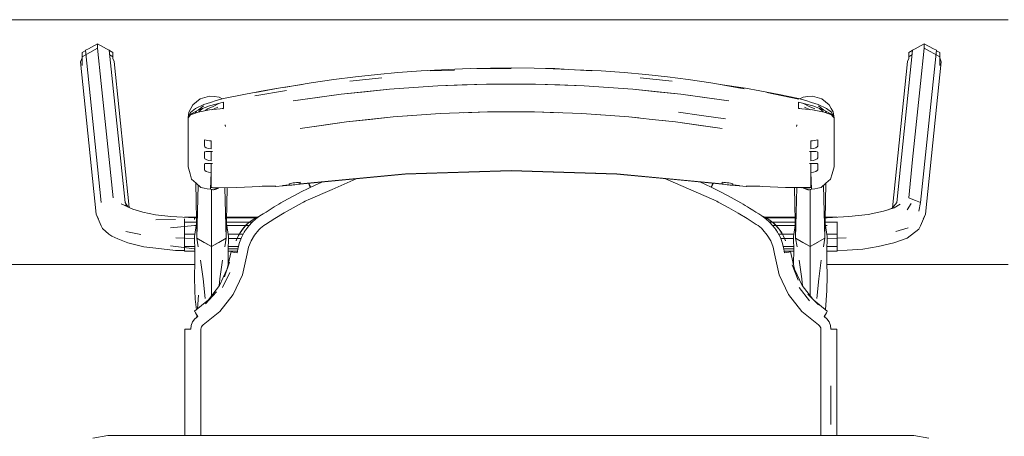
# Model space of a CAD drawing. Header units: millimetres. Extents: x -261 to 187, y -214 to 106.
# Tile 463 of 656: x -188.11 to -187.506, y -72.281 to -72.025. Entities that reach past the tile are written whole.
import ezdxf

# ---------------------------------------------------------------- set-up
doc = ezdxf.new("R2010")
doc.units = ezdxf.units.MM
doc.header["$LTSCALE"] = 0.005
doc.header["$MEASUREMENT"] = 0
doc.layers.add('IFC-Elemento de mobília-Contorno', color=9, linetype='Continuous', lineweight=5)
doc.layers.add('IFC-Viga-Contorno', color=9, linetype='Continuous', lineweight=5)

msp = doc.modelspace()

# ---------------------------------------------------------------- linework, layer by layer
at = {"layer": 'IFC-Elemento de mobília-Contorno', "lineweight": 5}
for p, q in [((-188.07144, -72.04799), (-188.06202, -72.04273)), ((-188.07144, -72.0454), (-188.06958, -72.04436)), ((-188.07144, -72.04799), (-188.07144, -72.0454)), ((-188.06958, -72.04436), (-188.06942, -72.04399)), ((-188.06942, -72.04399), (-188.06756, -72.04323)), ((-188.06942, -72.04399), (-188.05975, -72.13743)), ((-188.06756, -72.04323), (-188.06202, -72.04015)), ((-188.06202, -72.04273), (-188.06202, -72.04015)), ((-188.06202, -72.04015), (-188.05651, -72.04322)), ((-188.06202, -72.04273), (-188.06192, -72.04279)), ((-188.06192, -72.04279), (-188.05969, -72.06437)), ((-188.05651, -72.04322), (-188.05479, -72.0439)), ((-188.05479, -72.0439), (-188.04512, -72.13733)), ((-188.05479, -72.0439), (-188.05463, -72.04427)), ((-188.05463, -72.04427), (-188.0526, -72.0454)), ((-188.0526, -72.049), (-188.0526, -72.0454)), ((-188.0526, -72.04799), (-188.0526, -72.0454)), ((-187.57208, -72.13733), (-187.56241, -72.0439)), ((-187.5646, -72.0454), (-187.56256, -72.04426)), ((-187.5646, -72.04799), (-187.5646, -72.0454)), ((-187.56256, -72.04426), (-187.56241, -72.0439)), ((-187.56241, -72.0439), (-187.56069, -72.04322)), ((-187.56069, -72.04322), (-187.55518, -72.04015)), ((-187.55751, -72.06437), (-187.55527, -72.04279)), ((-187.55745, -72.13743), (-187.54777, -72.04399)), ((-187.55527, -72.04279), (-187.55518, -72.04273)), ((-187.55518, -72.04273), (-187.55518, -72.04015)), ((-187.55518, -72.04015), (-187.54964, -72.04323)), ((-187.55518, -72.04273), (-187.54575, -72.04799)), ((-187.54964, -72.04323), (-187.54777, -72.04399)), ((-187.54777, -72.04399), (-187.54762, -72.04436)), ((-187.54762, -72.04436), (-187.54575, -72.0454)), ((-187.54575, -72.04873), (-187.54575, -72.0454)), ((-187.54575, -72.04799), (-187.54575, -72.0454)), ((-188.07245, -72.05109), (-188.07144, -72.04873)), ((-188.07245, -72.05109), (-188.06278, -72.14453)), ((-188.07144, -72.05344), (-188.07144, -72.04799)), ((-188.05447, -72.04694), (-188.0526, -72.04799)), ((-188.0526, -72.049), (-188.0526, -72.04799)), ((-188.0526, -72.049), (-188.05176, -72.05096)), ((-188.05176, -72.05096), (-188.04249, -72.14049)), ((-187.57472, -72.14063), (-187.56544, -72.05096)), ((-187.56544, -72.05096), (-187.5646, -72.04901)), ((-187.5646, -72.04799), (-187.56272, -72.04694)), ((-187.5646, -72.04901), (-187.5646, -72.04799)), ((-187.55442, -72.14453), (-187.54474, -72.05109)), ((-187.54575, -72.05344), (-187.54575, -72.04799)), ((-187.54575, -72.04873), (-187.54474, -72.05109)), ((-187.87779, -72.05777), (-187.86366, -72.05674)), ((-187.86366, -72.05674), (-187.84295, -72.05555)), ((-187.85807, -72.05667), (-187.84325, -72.05622)), ((-187.84295, -72.05555), (-187.83345, -72.05529)), ((-187.83345, -72.05529), (-187.82105, -72.05492)), ((-187.82955, -72.05528), (-187.8085, -72.05528)), ((-187.82105, -72.05492), (-187.8085, -72.05486)), ((-187.8085, -72.05486), (-187.79439, -72.055)), ((-187.79439, -72.055), (-187.78161, -72.05529)), ((-187.78744, -72.05528), (-187.77303, -72.05578)), ((-187.78161, -72.05529), (-187.77303, -72.05578)), ((-187.77303, -72.05578), (-187.75893, -72.05667)), ((-187.76927, -72.05602), (-187.75334, -72.05674)), ((-187.75334, -72.05674), (-187.7392, -72.05777)), ((-187.93098, -72.06402), (-187.91707, -72.06198)), ((-187.91707, -72.06198), (-187.90374, -72.06028)), ((-187.90724, -72.06305), (-187.88761, -72.06095)), ((-187.90374, -72.06028), (-187.89035, -72.05885)), ((-187.89035, -72.05885), (-187.87779, -72.05777)), ((-187.7392, -72.05777), (-187.72587, -72.05893)), ((-187.72939, -72.06095), (-187.70975, -72.06305)), ((-187.72587, -72.05893), (-187.71251, -72.06037)), ((-187.71251, -72.06037), (-187.69992, -72.06198)), ((-187.69992, -72.06198), (-187.68602, -72.06402)), ((-188.05969, -72.06437), (-188.05727, -72.08773)), ((-187.97126, -72.07092), (-187.95936, -72.06862)), ((-187.96551, -72.07206), (-187.94621, -72.06861)), ((-187.96522, -72.06986), (-187.95094, -72.0673)), ((-187.95936, -72.06862), (-187.95094, -72.0673)), ((-187.95094, -72.0673), (-187.93663, -72.06507)), ((-187.94787, -72.06683), (-187.93098, -72.06402)), ((-187.91267, -72.071), (-187.88307, -72.06789)), ((-187.91267, -72.071), (-187.89787, -72.06944)), ((-187.89787, -72.06944), (-187.88307, -72.06789)), ((-187.88307, -72.06789), (-187.85331, -72.06581)), ((-187.88307, -72.06789), (-187.86819, -72.06685)), ((-187.86819, -72.06685), (-187.85331, -72.06581)), ((-187.85331, -72.06581), (-187.82345, -72.06476)), ((-187.85331, -72.06581), (-187.83837, -72.06528)), ((-187.83837, -72.06528), (-187.82345, -72.06476)), ((-187.82345, -72.06476), (-187.79355, -72.06476)), ((-187.79355, -72.06476), (-187.76369, -72.06581)), ((-187.79355, -72.06476), (-187.77862, -72.06528)), ((-187.77862, -72.06528), (-187.76369, -72.06581)), ((-187.76369, -72.06581), (-187.73393, -72.06789)), ((-187.76369, -72.06581), (-187.74881, -72.06685)), ((-187.74881, -72.06685), (-187.73393, -72.06789)), ((-187.73393, -72.06789), (-187.70432, -72.071)), ((-187.73393, -72.06789), (-187.71912, -72.06944)), ((-187.71912, -72.06944), (-187.70432, -72.071)), ((-187.68602, -72.06402), (-187.67543, -72.06578)), ((-187.68037, -72.06507), (-187.66555, -72.06777)), ((-187.68037, -72.06507), (-187.66485, -72.06729)), ((-187.66485, -72.06729), (-187.65606, -72.06895)), ((-187.65606, -72.06895), (-187.64418, -72.07117)), ((-187.55993, -72.08773), (-187.55751, -72.06437)), ((-188.00351, -72.07756), (-188.00125, -72.07567)), ((-188.00125, -72.07567), (-187.999, -72.07378)), ((-187.999, -72.07378), (-187.99616, -72.07294)), ((-187.99616, -72.07294), (-187.99333, -72.07211)), ((-187.99333, -72.07211), (-187.99039, -72.07247)), ((-187.99278, -72.07598), (-187.98923, -72.07483)), ((-187.99039, -72.07247), (-187.98745, -72.07281)), ((-187.98923, -72.07483), (-187.9847, -72.07366)), ((-187.98745, -72.07281), (-187.9856, -72.07389)), ((-187.9847, -72.07366), (-187.97126, -72.07092)), ((-187.94206, -72.07512), (-187.91267, -72.071)), ((-187.94206, -72.07512), (-187.92709, -72.07302)), ((-187.92709, -72.07302), (-187.91267, -72.071)), ((-187.70432, -72.071), (-187.67494, -72.07512)), ((-187.70432, -72.071), (-187.6899, -72.07302)), ((-187.6899, -72.07302), (-187.67494, -72.07512)), ((-187.65178, -72.06985), (-187.63218, -72.07408)), ((-187.64418, -72.07117), (-187.6323, -72.07366)), ((-187.6323, -72.07366), (-187.62777, -72.07483)), ((-187.6314, -72.07389), (-187.62953, -72.07281)), ((-187.62953, -72.07281), (-187.62659, -72.07246)), ((-187.62777, -72.07483), (-187.62422, -72.07598)), ((-187.62659, -72.07246), (-187.62365, -72.07211)), ((-187.62365, -72.07211), (-187.62081, -72.07295)), ((-187.62081, -72.07295), (-187.61798, -72.07379)), ((-187.61798, -72.07379), (-187.61572, -72.07569)), ((-187.61572, -72.07569), (-187.61346, -72.07759)), ((-188.00592, -72.08198), (-188.00472, -72.07977)), ((-188.00499, -72.08209), (-188.00194, -72.07978)), ((-188.00492, -72.08328), (-188.0003, -72.0807)), ((-188.00472, -72.07977), (-188.00351, -72.07756)), ((-188.00216, -72.08258), (-188.00139, -72.08141)), ((-188.00194, -72.07978), (-187.99683, -72.07734)), ((-188.00037, -72.08191), (-187.99335, -72.0806)), ((-188.0003, -72.0807), (-187.99704, -72.07811)), ((-188.0003, -72.0807), (-187.99342, -72.07819)), ((-187.99994, -72.08183), (-187.99955, -72.08133)), ((-187.99955, -72.08133), (-187.9976, -72.07971)), ((-187.99683, -72.07734), (-187.99278, -72.07598)), ((-187.99572, -72.08104), (-187.99463, -72.08002)), ((-187.99463, -72.08002), (-187.99115, -72.07844)), ((-187.99342, -72.07819), (-187.98466, -72.07593)), ((-187.99335, -72.0806), (-187.98466, -72.07981)), ((-187.99188, -72.08047), (-187.98832, -72.079)), ((-187.99115, -72.07844), (-187.9877, -72.07674)), ((-187.98643, -72.07997), (-187.98466, -72.07947)), ((-187.9854, -72.07968), (-187.98499, -72.07984)), ((-187.98466, -72.0769), (-187.98466, -72.07593)), ((-187.98466, -72.07788), (-187.98466, -72.0769)), ((-187.98466, -72.07884), (-187.98466, -72.07788)), ((-187.98466, -72.07981), (-187.98466, -72.07884)), ((-187.63233, -72.0769), (-187.63233, -72.07593)), ((-187.63233, -72.07593), (-187.62358, -72.07819)), ((-187.63233, -72.07788), (-187.63233, -72.0769)), ((-187.63233, -72.07884), (-187.63233, -72.07788)), ((-187.63233, -72.07981), (-187.63233, -72.07884)), ((-187.63233, -72.07947), (-187.63056, -72.07997)), ((-187.63233, -72.07981), (-187.62365, -72.0806)), ((-187.63216, -72.07983), (-187.63171, -72.07964)), ((-187.62929, -72.07675), (-187.62585, -72.07846)), ((-187.6287, -72.079), (-187.62514, -72.08047)), ((-187.62585, -72.07846), (-187.62237, -72.08002)), ((-187.62422, -72.07598), (-187.62016, -72.07734)), ((-187.62365, -72.0806), (-187.61663, -72.08191)), ((-187.62358, -72.07819), (-187.6167, -72.0807)), ((-187.62016, -72.07734), (-187.61506, -72.07978)), ((-187.61996, -72.07811), (-187.6167, -72.0807)), ((-187.61972, -72.07959), (-187.61755, -72.08133)), ((-187.61755, -72.08133), (-187.61718, -72.08181)), ((-187.6167, -72.0807), (-187.61208, -72.08328)), ((-187.61573, -72.08142), (-187.61505, -72.08249)), ((-187.61506, -72.07978), (-187.61211, -72.08198)), ((-187.61346, -72.07759), (-187.61228, -72.07973)), ((-187.61228, -72.07973), (-187.6111, -72.08186)), ((-188.05727, -72.08773), (-188.05485, -72.11109)), ((-188.0065, -72.08552), (-188.00592, -72.08198)), ((-188.0065, -72.08552), (-188.00499, -72.08209)), ((-188.0065, -72.08552), (-188.00492, -72.08328)), ((-188.0065, -72.08552), (-188.00564, -72.08448)), ((-188.0065, -72.09304), (-188.0065, -72.08552)), ((-188.00564, -72.08448), (-188.00492, -72.0836)), ((-188.00492, -72.0836), (-188.00037, -72.08191)), ((-188.00432, -72.08295), (-188.00282, -72.08282)), ((-187.90939, -72.08798), (-187.88072, -72.08492)), ((-187.90939, -72.08798), (-187.89505, -72.08645)), ((-187.89505, -72.08645), (-187.88072, -72.08492)), ((-187.88072, -72.08492), (-187.8519, -72.08287)), ((-187.88072, -72.08492), (-187.86631, -72.08389)), ((-187.86631, -72.08389), (-187.8519, -72.08287)), ((-187.8519, -72.08287), (-187.82297, -72.08183)), ((-187.83743, -72.08235), (-187.82297, -72.08183)), ((-187.82297, -72.08183), (-187.79402, -72.08183)), ((-187.79402, -72.08183), (-187.7651, -72.08287)), ((-187.79402, -72.08183), (-187.77956, -72.08235)), ((-187.7651, -72.08287), (-187.73628, -72.08492)), ((-187.7651, -72.08287), (-187.75069, -72.0839)), ((-187.75069, -72.0839), (-187.73628, -72.08492)), ((-187.73628, -72.08492), (-187.73025, -72.08556)), ((-187.73628, -72.08492), (-187.72194, -72.08645)), ((-187.72194, -72.08645), (-187.70761, -72.08798)), ((-187.7156, -72.08713), (-187.70761, -72.08798)), ((-187.7059, -72.08196), (-187.6917, -72.08398)), ((-187.7059, -72.08196), (-187.69183, -72.08396)), ((-187.69183, -72.08396), (-187.67696, -72.08607)), ((-187.6917, -72.08398), (-187.67696, -72.08607)), ((-187.61663, -72.08191), (-187.61208, -72.0836)), ((-187.61408, -72.08286), (-187.61273, -72.08291)), ((-187.61211, -72.08198), (-187.6105, -72.0855)), ((-187.61208, -72.08328), (-187.6105, -72.0855)), ((-187.61208, -72.0836), (-187.61136, -72.08448)), ((-187.61136, -72.08448), (-187.6105, -72.0855)), ((-187.6111, -72.08186), (-187.6105, -72.0855)), ((-187.6105, -72.09302), (-187.6105, -72.0855)), ((-187.56235, -72.11109), (-187.55993, -72.08773)), ((-188.0065, -72.10055), (-188.0065, -72.09304)), ((-187.98373, -72.08977), (-187.98364, -72.09028)), ((-187.98373, -72.08977), (-187.98352, -72.09086)), ((-187.98364, -72.09028), (-187.98352, -72.09086)), ((-187.93783, -72.09204), (-187.90939, -72.08798)), ((-187.93783, -72.09204), (-187.92321, -72.08996)), ((-187.92321, -72.08996), (-187.90939, -72.08798)), ((-187.70761, -72.08798), (-187.67917, -72.09204)), ((-187.70761, -72.08798), (-187.69379, -72.08996)), ((-187.69379, -72.08996), (-187.67917, -72.09204)), ((-187.63347, -72.09086), (-187.63326, -72.08977)), ((-187.63347, -72.09086), (-187.63336, -72.09028)), ((-187.63336, -72.09028), (-187.63326, -72.08977)), ((-187.6105, -72.10053), (-187.6105, -72.09302)), ((-187.9965, -72.09893), (-187.99546, -72.09922)), ((-187.9965, -72.0999), (-187.9965, -72.09893)), ((-187.9965, -72.10086), (-187.9965, -72.0999)), ((-187.99546, -72.09922), (-187.9944, -72.09942)), ((-187.9944, -72.09942), (-187.99333, -72.09956)), ((-187.99333, -72.09956), (-187.99226, -72.0996)), ((-187.99226, -72.10082), (-187.99226, -72.0996)), ((-187.62474, -72.0996), (-187.62366, -72.09956)), ((-187.62474, -72.10082), (-187.62474, -72.0996)), ((-187.62366, -72.09956), (-187.62259, -72.09942)), ((-187.62259, -72.09942), (-187.62154, -72.09922)), ((-187.62154, -72.09922), (-187.6205, -72.09893)), ((-187.6205, -72.0999), (-187.6205, -72.09893)), ((-187.6205, -72.10086), (-187.6205, -72.0999)), ((-188.0065, -72.10806), (-188.0065, -72.10055)), ((-187.9965, -72.10183), (-187.9965, -72.10086)), ((-187.9965, -72.10279), (-187.9965, -72.10183)), ((-187.9965, -72.10279), (-187.99619, -72.10325)), ((-187.99619, -72.10325), (-187.99529, -72.10379)), ((-187.99529, -72.10379), (-187.99395, -72.10425)), ((-187.99395, -72.10425), (-187.99226, -72.10449)), ((-187.99226, -72.10205), (-187.99226, -72.10082)), ((-187.99226, -72.10327), (-187.99226, -72.10204)), ((-187.99226, -72.10449), (-187.99226, -72.10327)), ((-187.62474, -72.10205), (-187.62474, -72.10082)), ((-187.62474, -72.10327), (-187.62474, -72.10204)), ((-187.62474, -72.10449), (-187.62474, -72.10327)), ((-187.62474, -72.10449), (-187.62305, -72.10425)), ((-187.62305, -72.10425), (-187.62171, -72.10379)), ((-187.62171, -72.10379), (-187.62081, -72.10325)), ((-187.62081, -72.10325), (-187.6205, -72.10279)), ((-187.6205, -72.10183), (-187.6205, -72.10086)), ((-187.6205, -72.10279), (-187.6205, -72.10183)), ((-187.6105, -72.10805), (-187.6105, -72.10053)), ((-188.05485, -72.11109), (-188.05243, -72.13445)), ((-188.0065, -72.11558), (-188.0065, -72.10806)), ((-187.9965, -72.10653), (-187.99619, -72.10626)), ((-187.9965, -72.10742), (-187.9965, -72.10653)), ((-187.9965, -72.1083), (-187.9965, -72.10742)), ((-187.9965, -72.10918), (-187.9965, -72.1083)), ((-187.9965, -72.11007), (-187.9965, -72.10918)), ((-187.9965, -72.11007), (-187.99619, -72.11052)), ((-187.99619, -72.10626), (-187.99529, -72.10618)), ((-187.99619, -72.11052), (-187.99529, -72.11107)), ((-187.99529, -72.10618), (-187.99395, -72.10618)), ((-187.99529, -72.11107), (-187.99395, -72.11153)), ((-187.99395, -72.10618), (-187.99226, -72.10618)), ((-187.99395, -72.11153), (-187.99226, -72.11177)), ((-187.99226, -72.10618), (-187.9915, -72.10617)), ((-187.99226, -72.10757), (-187.99226, -72.10618)), ((-187.99226, -72.10897), (-187.99226, -72.10757)), ((-187.99226, -72.11037), (-187.99226, -72.10897)), ((-187.99226, -72.11177), (-187.99226, -72.11037)), ((-187.9921, -72.10618), (-187.9915, -72.10617)), ((-187.99188, -72.10617), (-187.9915, -72.10617)), ((-187.99169, -72.10617), (-187.9915, -72.10617)), ((-187.6255, -72.10617), (-187.6251, -72.10617)), ((-187.6255, -72.10617), (-187.62531, -72.10617)), ((-187.6255, -72.10617), (-187.62493, -72.10618)), ((-187.6255, -72.10617), (-187.6251, -72.10618)), ((-187.62474, -72.10757), (-187.62474, -72.10618)), ((-187.62474, -72.10618), (-187.62305, -72.10618)), ((-187.62474, -72.10897), (-187.62474, -72.10757)), ((-187.62474, -72.11037), (-187.62474, -72.10897)), ((-187.62474, -72.11177), (-187.62474, -72.11037)), ((-187.62474, -72.11177), (-187.62305, -72.11153)), ((-187.62305, -72.10618), (-187.62171, -72.10618)), ((-187.62305, -72.11153), (-187.62171, -72.11107)), ((-187.62171, -72.10618), (-187.62081, -72.10626)), ((-187.62171, -72.11107), (-187.62081, -72.11052)), ((-187.62081, -72.10626), (-187.6205, -72.10653)), ((-187.62081, -72.11052), (-187.6205, -72.11007)), ((-187.6205, -72.10742), (-187.6205, -72.10653)), ((-187.6205, -72.1083), (-187.6205, -72.10742)), ((-187.6205, -72.10918), (-187.6205, -72.1083)), ((-187.6205, -72.11007), (-187.6205, -72.10918)), ((-187.6105, -72.11556), (-187.6105, -72.10805)), ((-187.56476, -72.13445), (-187.56235, -72.11109)), ((-188.0065, -72.11558), (-188.00526, -72.11986)), ((-187.9965, -72.11381), (-187.99619, -72.11354)), ((-187.9965, -72.11469), (-187.9965, -72.11381)), ((-187.9965, -72.11558), (-187.9965, -72.11469)), ((-187.9965, -72.11646), (-187.9965, -72.11558)), ((-187.9965, -72.11734), (-187.9965, -72.11646)), ((-187.9965, -72.11734), (-187.99619, -72.1178)), ((-187.99619, -72.11354), (-187.99529, -72.11346)), ((-187.99619, -72.1178), (-187.99529, -72.11834)), ((-187.99529, -72.11346), (-187.99395, -72.11346)), ((-187.99395, -72.11346), (-187.99226, -72.11346)), ((-187.99226, -72.11485), (-187.99226, -72.11346)), ((-187.99226, -72.11625), (-187.99226, -72.11485)), ((-187.99226, -72.11765), (-187.99226, -72.11625)), ((-187.99226, -72.11904), (-187.99226, -72.11765)), ((-187.99207, -72.11345), (-187.9915, -72.11345)), ((-187.99188, -72.11345), (-187.9915, -72.11345)), ((-187.99169, -72.11345), (-187.9915, -72.11345)), ((-187.87329, -72.11981), (-187.8085, -72.1178)), ((-187.8409, -72.11902), (-187.8085, -72.11802)), ((-187.8085, -72.1178), (-187.7437, -72.11981)), ((-187.8085, -72.11802), (-187.77609, -72.11902)), ((-187.6255, -72.11345), (-187.62531, -72.11345)), ((-187.6255, -72.11345), (-187.6251, -72.11345)), ((-187.6255, -72.11345), (-187.62493, -72.11345)), ((-187.62474, -72.11485), (-187.62474, -72.11346)), ((-187.62474, -72.11346), (-187.62305, -72.11346)), ((-187.62474, -72.11625), (-187.62474, -72.11485)), ((-187.62474, -72.11765), (-187.62474, -72.11625)), ((-187.62474, -72.11904), (-187.62474, -72.11765)), ((-187.62305, -72.11346), (-187.62171, -72.11346)), ((-187.62171, -72.11346), (-187.62081, -72.11354)), ((-187.62171, -72.11834), (-187.62081, -72.1178)), ((-187.62081, -72.11354), (-187.6205, -72.11381)), ((-187.62081, -72.1178), (-187.6205, -72.11734)), ((-187.6205, -72.11469), (-187.6205, -72.11381)), ((-187.6205, -72.11558), (-187.6205, -72.11469)), ((-187.6205, -72.11646), (-187.6205, -72.11558)), ((-187.6205, -72.11734), (-187.6205, -72.11646)), ((-187.61174, -72.11986), (-187.6105, -72.11556)), ((-188.00526, -72.11986), (-188.00435, -72.12297)), ((-188.00435, -72.12297), (-188.00145, -72.12557)), ((-187.99529, -72.11834), (-187.99395, -72.11881)), ((-187.99395, -72.11881), (-187.99226, -72.11904)), ((-187.99276, -72.12925), (-187.99226, -72.11904)), ((-187.99226, -72.1282), (-187.99226, -72.11904)), ((-187.93785, -72.12606), (-187.90558, -72.12305)), ((-187.93783, -72.12584), (-187.87329, -72.11981)), ((-187.91822, -72.1293), (-187.90351, -72.12289)), ((-187.90558, -72.12305), (-187.87331, -72.12003)), ((-187.90351, -72.12289), (-187.90335, -72.12284)), ((-187.87331, -72.12003), (-187.8409, -72.11902)), ((-187.77609, -72.11902), (-187.74369, -72.12003)), ((-187.7437, -72.11981), (-187.67917, -72.12584)), ((-187.74369, -72.12003), (-187.70424, -72.12372)), ((-187.71391, -72.12281), (-187.68426, -72.13571)), ((-187.70424, -72.12372), (-187.67914, -72.12606)), ((-187.62474, -72.11904), (-187.62305, -72.11881)), ((-187.62474, -72.1282), (-187.62474, -72.11904)), ((-187.62474, -72.11904), (-187.62423, -72.12925)), ((-187.62305, -72.11881), (-187.62171, -72.11834)), ((-187.61554, -72.12557), (-187.61264, -72.12297)), ((-187.61264, -72.12297), (-187.61174, -72.11986)), ((-188.00171, -72.12534), (-188.00106, -72.15931)), ((-188.00145, -72.12557), (-187.99855, -72.12817)), ((-188.00106, -72.15931), (-188.00024, -72.12666)), ((-187.99855, -72.12817), (-187.99662, -72.12852)), ((-187.99662, -72.12852), (-187.99469, -72.12889)), ((-187.99469, -72.12889), (-187.99276, -72.12925)), ((-187.99276, -72.12925), (-187.99228, -72.12934)), ((-187.99228, -72.12934), (-187.9918, -72.12943)), ((-187.99226, -72.1282), (-187.9904, -72.12842)), ((-187.99226, -72.1282), (-187.99179, -72.12826)), ((-187.9921, -72.13079), (-187.9921, -72.12937)), ((-187.9918, -72.12943), (-187.99131, -72.12952)), ((-187.99179, -72.12826), (-187.99133, -72.12831)), ((-187.99133, -72.12831), (-187.99087, -72.12837)), ((-187.99131, -72.12952), (-187.99083, -72.1296)), ((-187.99087, -72.12837), (-187.9904, -72.12842)), ((-187.99083, -72.1296), (-187.99044, -72.12946)), ((-187.99044, -72.12946), (-187.99006, -72.12932)), ((-187.9904, -72.12842), (-187.98856, -72.1284)), ((-187.9904, -72.12842), (-187.98994, -72.12842)), ((-187.99006, -72.12932), (-187.98986, -72.12924)), ((-187.98994, -72.12842), (-187.98971, -72.12841)), ((-187.98986, -72.12924), (-187.98967, -72.12917)), ((-187.98971, -72.12841), (-187.98948, -72.12841)), ((-187.98967, -72.12917), (-187.98948, -72.1291)), ((-187.98948, -72.12841), (-187.98925, -72.12841)), ((-187.98948, -72.1291), (-187.98928, -72.12903)), ((-187.98928, -72.12903), (-187.98909, -72.12895)), ((-187.98925, -72.12841), (-187.98902, -72.1284)), ((-187.98909, -72.12895), (-187.98889, -72.12888)), ((-187.98902, -72.1284), (-187.98879, -72.1284)), ((-187.98889, -72.12888), (-187.9887, -72.12881)), ((-187.98879, -72.1284), (-187.98856, -72.1284)), ((-187.9887, -72.12881), (-187.98851, -72.12874)), ((-187.98856, -72.1284), (-187.97665, -72.12807)), ((-187.98851, -72.12874), (-187.98832, -72.12867)), ((-187.98832, -72.12867), (-187.98812, -72.12859)), ((-187.98812, -72.12859), (-187.98793, -72.12852)), ((-187.98793, -72.12852), (-187.98774, -72.12845)), ((-187.98774, -72.12845), (-187.98764, -72.12837)), ((-187.98392, -72.12827), (-187.98314, -72.15931)), ((-187.98314, -72.15931), (-187.98254, -72.12823)), ((-187.97665, -72.12807), (-187.96257, -72.12749)), ((-187.96257, -72.12749), (-187.96107, -72.12734)), ((-187.96107, -72.12734), (-187.95904, -72.12741)), ((-187.95904, -72.12741), (-187.95697, -72.12745)), ((-187.95697, -72.12745), (-187.95486, -72.12745)), ((-187.95486, -72.12745), (-187.95272, -72.12742)), ((-187.9528, -72.12742), (-187.95279, -72.12747)), ((-187.95279, -72.12747), (-187.94358, -72.12671)), ((-187.95279, -72.12747), (-187.95272, -72.12742)), ((-187.94858, -72.12704), (-187.9445, -72.12652)), ((-187.94858, -72.12704), (-187.94445, -72.12662)), ((-187.9445, -72.12621), (-187.94431, -72.12599)), ((-187.9445, -72.12628), (-187.9445, -72.12621)), ((-187.9445, -72.12636), (-187.9445, -72.12628)), ((-187.9445, -72.12644), (-187.9445, -72.12636)), ((-187.9445, -72.12652), (-187.9445, -72.12644)), ((-187.94445, -72.12662), (-187.94413, -72.12671)), ((-187.94431, -72.12599), (-187.94376, -72.12576)), ((-187.94413, -72.12671), (-187.94358, -72.12671)), ((-187.94376, -72.12576), (-187.94295, -72.12555)), ((-187.94358, -72.12671), (-187.94284, -72.12665)), ((-187.94295, -72.12555), (-187.942, -72.1254)), ((-187.94284, -72.12665), (-187.942, -72.12656)), ((-187.942, -72.1254), (-187.94096, -72.12529)), ((-187.942, -72.12656), (-187.94096, -72.12644)), ((-187.94096, -72.12529), (-187.93991, -72.12516)), ((-187.94096, -72.12644), (-187.93993, -72.12632)), ((-187.93993, -72.12632), (-187.93889, -72.12619)), ((-187.93991, -72.12516), (-187.93887, -72.12503)), ((-187.93889, -72.12619), (-187.93785, -72.12606)), ((-187.93887, -72.12503), (-187.93783, -72.12491)), ((-187.93808, -72.12494), (-187.93785, -72.12606)), ((-187.93808, -72.12494), (-187.93785, -72.12606)), ((-187.93783, -72.12514), (-187.93783, -72.12491)), ((-187.93783, -72.12538), (-187.93783, -72.12514)), ((-187.93783, -72.12561), (-187.93783, -72.12538)), ((-187.93783, -72.12584), (-187.93783, -72.12561)), ((-187.93716, -72.13083), (-187.93295, -72.12871)), ((-187.93295, -72.12871), (-187.93254, -72.1285)), ((-187.93294, -72.13571), (-187.91822, -72.1293)), ((-187.93267, -72.12558), (-187.93254, -72.12586)), ((-187.93254, -72.12586), (-187.93194, -72.12708)), ((-187.93254, -72.1285), (-187.93212, -72.1283)), ((-187.93247, -72.12556), (-187.93195, -72.12659)), ((-187.93212, -72.1283), (-187.93171, -72.1281)), ((-187.93195, -72.12659), (-187.93129, -72.12789)), ((-187.93194, -72.12708), (-187.93174, -72.12699)), ((-187.93194, -72.12708), (-187.93174, -72.12699)), ((-187.93194, -72.12708), (-187.93149, -72.12798)), ((-187.93171, -72.1281), (-187.93129, -72.12789)), ((-187.93129, -72.12789), (-187.92454, -72.12482)), ((-187.93129, -72.12789), (-187.92456, -72.12482)), ((-187.69269, -72.12479), (-187.6859, -72.12789)), ((-187.69269, -72.12479), (-187.6859, -72.12789)), ((-187.6859, -72.12789), (-187.68525, -72.12659)), ((-187.6859, -72.12789), (-187.68548, -72.1281)), ((-187.68571, -72.12798), (-187.68526, -72.12708)), ((-187.68548, -72.1281), (-187.68507, -72.1283)), ((-187.68545, -72.127), (-187.68526, -72.12708)), ((-187.68545, -72.127), (-187.68526, -72.12708)), ((-187.68526, -72.12708), (-187.68465, -72.12586)), ((-187.68525, -72.12659), (-187.68471, -72.12554)), ((-187.68507, -72.1283), (-187.68466, -72.1285)), ((-187.68466, -72.1285), (-187.68424, -72.12871)), ((-187.68465, -72.12586), (-187.68452, -72.12556)), ((-187.68424, -72.12871), (-187.68004, -72.13083)), ((-187.67917, -72.12514), (-187.67917, -72.12491)), ((-187.67917, -72.12491), (-187.67813, -72.12503)), ((-187.67917, -72.12538), (-187.67917, -72.12514)), ((-187.67917, -72.12561), (-187.67917, -72.12538)), ((-187.67917, -72.12584), (-187.67917, -72.12561)), ((-187.67914, -72.12606), (-187.67811, -72.12619)), ((-187.67813, -72.12503), (-187.67708, -72.12516)), ((-187.67811, -72.12619), (-187.67707, -72.12632)), ((-187.67708, -72.12516), (-187.67604, -72.12529)), ((-187.67707, -72.12632), (-187.67603, -72.12644)), ((-187.67604, -72.12529), (-187.675, -72.1254)), ((-187.67603, -72.12644), (-187.675, -72.12656)), ((-187.675, -72.1254), (-187.67404, -72.12555)), ((-187.675, -72.12656), (-187.67416, -72.12665)), ((-187.67416, -72.12665), (-187.67342, -72.12671)), ((-187.67404, -72.12555), (-187.67323, -72.12576)), ((-187.67342, -72.12671), (-187.66421, -72.12747)), ((-187.67342, -72.12671), (-187.67286, -72.12671)), ((-187.67323, -72.12576), (-187.67269, -72.12599)), ((-187.67286, -72.12671), (-187.67255, -72.12662)), ((-187.67269, -72.12599), (-187.6725, -72.12621)), ((-187.67255, -72.12662), (-187.66841, -72.12704)), ((-187.6725, -72.12628), (-187.6725, -72.12621)), ((-187.6725, -72.12636), (-187.6725, -72.12628)), ((-187.6725, -72.12644), (-187.6725, -72.12636)), ((-187.6725, -72.12652), (-187.6725, -72.12644)), ((-187.6725, -72.12652), (-187.66841, -72.12704)), ((-187.66428, -72.12742), (-187.66421, -72.12747)), ((-187.66428, -72.12742), (-187.66213, -72.12745)), ((-187.66421, -72.12747), (-187.6642, -72.12742)), ((-187.66213, -72.12745), (-187.66002, -72.12745)), ((-187.66002, -72.12745), (-187.65795, -72.12741)), ((-187.65795, -72.12741), (-187.65593, -72.12734)), ((-187.65593, -72.12734), (-187.65442, -72.12749)), ((-187.65442, -72.12749), (-187.64034, -72.12807)), ((-187.64034, -72.12807), (-187.63039, -72.12829)), ((-187.64034, -72.12807), (-187.63474, -72.12812)), ((-187.64034, -72.12807), (-187.62474, -72.1282)), ((-187.63474, -72.12812), (-187.63466, -72.12812)), ((-187.63474, -72.12812), (-187.62474, -72.1282)), ((-187.63474, -72.12812), (-187.62687, -72.12843)), ((-187.63466, -72.1282), (-187.63406, -72.15931)), ((-187.63406, -72.15931), (-187.63327, -72.12823)), ((-187.6296, -72.12832), (-187.62953, -72.12835)), ((-187.62953, -72.12835), (-187.62926, -72.12845)), ((-187.62937, -72.12833), (-187.62926, -72.12845)), ((-187.62929, -72.12833), (-187.62926, -72.12845)), ((-187.62926, -72.12845), (-187.62907, -72.12852)), ((-187.62925, -72.12834), (-187.62907, -72.12852)), ((-187.62915, -72.12834), (-187.62907, -72.12852)), ((-187.62913, -72.12834), (-187.62887, -72.12859)), ((-187.62907, -72.12852), (-187.62887, -72.12859)), ((-187.62887, -72.12859), (-187.62887, -72.12835)), ((-187.62887, -72.12859), (-187.62868, -72.12867)), ((-187.62868, -72.12867), (-187.62849, -72.12874)), ((-187.62858, -72.12836), (-187.62829, -72.12881)), ((-187.62849, -72.12874), (-187.62829, -72.12881)), ((-187.6283, -72.12837), (-187.62829, -72.12881)), ((-187.62829, -72.12881), (-187.6281, -72.12888)), ((-187.6281, -72.12888), (-187.62791, -72.12895)), ((-187.62791, -72.12895), (-187.62771, -72.12903)), ((-187.62771, -72.12903), (-187.62752, -72.1291)), ((-187.62752, -72.1291), (-187.62733, -72.12917)), ((-187.62733, -72.12917), (-187.62713, -72.12924)), ((-187.62729, -72.12842), (-187.62716, -72.12842)), ((-187.62716, -72.12842), (-187.62687, -72.12843)), ((-187.62713, -72.12924), (-187.62694, -72.12932)), ((-187.62694, -72.12932), (-187.62675, -72.12939)), ((-187.62687, -72.12843), (-187.62581, -72.12836)), ((-187.62687, -72.12843), (-187.6266, -72.12842)), ((-187.62675, -72.12939), (-187.62655, -72.12946)), ((-187.6266, -72.12842), (-187.62634, -72.1284)), ((-187.62655, -72.12946), (-187.62636, -72.12954)), ((-187.62636, -72.12954), (-187.62617, -72.1296)), ((-187.62634, -72.1284), (-187.62607, -72.12838)), ((-187.62617, -72.1296), (-187.62592, -72.12956)), ((-187.62607, -72.12838), (-187.62581, -72.12836)), ((-187.62592, -72.12956), (-187.62568, -72.12952)), ((-187.62581, -72.12836), (-187.62474, -72.1282)), ((-187.62581, -72.12836), (-187.62554, -72.12832)), ((-187.62568, -72.12952), (-187.6252, -72.12943)), ((-187.62554, -72.12832), (-187.62527, -72.12828)), ((-187.62527, -72.12828), (-187.62474, -72.1282)), ((-187.6252, -72.12943), (-187.62472, -72.12934)), ((-187.6251, -72.13079), (-187.6251, -72.12941)), ((-187.62472, -72.12934), (-187.62423, -72.12925)), ((-187.62423, -72.12925), (-187.62231, -72.12889)), ((-187.62231, -72.12889), (-187.62037, -72.12852)), ((-187.62037, -72.12852), (-187.61844, -72.12817)), ((-187.61844, -72.12817), (-187.61554, -72.12557)), ((-187.61695, -72.12684), (-187.61613, -72.15931)), ((-187.61613, -72.15931), (-187.61548, -72.12552)), ((-187.9921, -72.14758), (-187.9921, -72.13079)), ((-187.94958, -72.13764), (-187.94547, -72.1353)), ((-187.94547, -72.1353), (-187.94133, -72.13303)), ((-187.94133, -72.13303), (-187.93716, -72.13083)), ((-187.93384, -72.13617), (-187.93294, -72.13571)), ((-187.68426, -72.13571), (-187.68334, -72.13618)), ((-187.68004, -72.13083), (-187.67586, -72.13303)), ((-187.67586, -72.13303), (-187.67172, -72.1353)), ((-187.67172, -72.1353), (-187.66761, -72.13764)), ((-187.6251, -72.14758), (-187.6251, -72.13079)), ((-187.56476, -72.13445), (-187.55745, -72.13743)), ((-187.56476, -72.13445), (-187.56111, -72.13594)), ((-188.04754, -72.13811), (-188.04035, -72.14149)), ((-188.04512, -72.13733), (-188.04335, -72.13996)), ((-188.04478, -72.13889), (-188.04292, -72.14029)), ((-188.04035, -72.14149), (-188.03425, -72.14335)), ((-187.95869, -72.14322), (-187.95684, -72.14206)), ((-187.95684, -72.14206), (-187.95497, -72.14091)), ((-187.95497, -72.14091), (-187.95361, -72.14007)), ((-187.95361, -72.14007), (-187.95227, -72.13925)), ((-187.95227, -72.13925), (-187.95093, -72.13844)), ((-187.95093, -72.13844), (-187.94958, -72.13764)), ((-187.94756, -72.1437), (-187.94202, -72.14053)), ((-187.94202, -72.14053), (-187.93658, -72.13759)), ((-187.93658, -72.13759), (-187.93566, -72.13711)), ((-187.93566, -72.13711), (-187.93475, -72.13664)), ((-187.93475, -72.13664), (-187.93384, -72.13617)), ((-187.68334, -72.13618), (-187.68243, -72.13664)), ((-187.68243, -72.13664), (-187.68152, -72.13712)), ((-187.68152, -72.13712), (-187.68062, -72.13759)), ((-187.68062, -72.13759), (-187.67492, -72.14068)), ((-187.67492, -72.14068), (-187.66929, -72.14389)), ((-187.66761, -72.13764), (-187.66627, -72.13844)), ((-187.66627, -72.13844), (-187.66492, -72.13925)), ((-187.66492, -72.13925), (-187.66358, -72.14007)), ((-187.66358, -72.14007), (-187.66225, -72.14089)), ((-187.66225, -72.14089), (-187.66036, -72.14206)), ((-187.66036, -72.14206), (-187.6585, -72.14322)), ((-187.58015, -72.14267), (-187.57368, -72.14064)), ((-187.5774, -72.14181), (-187.57467, -72.14061)), ((-187.57467, -72.14061), (-187.57208, -72.13733)), ((-187.57368, -72.14064), (-187.56995, -72.1384)), ((-187.56562, -72.14177), (-187.56322, -72.13789)), ((-187.55844, -72.14276), (-187.55745, -72.13743)), ((-188.06278, -72.14453), (-188.06135, -72.14746)), ((-188.06278, -72.14453), (-188.05975, -72.15159)), ((-188.03425, -72.14335), (-188.02653, -72.14483)), ((-188.02653, -72.14483), (-188.01702, -72.14585)), ((-188.02619, -72.14803), (-188.01414, -72.14771)), ((-188.01702, -72.14585), (-188.00245, -72.14677)), ((-188.0086, -72.14638), (-188.0086, -72.14628)), ((-188.0086, -72.14628), (-188.00131, -72.14628)), ((-188.0086, -72.14941), (-188.0086, -72.14734)), ((-188.00245, -72.14785), (-188.00245, -72.14677)), ((-188.00245, -72.14677), (-188.0013, -72.14677)), ((-187.9921, -72.16437), (-187.9921, -72.14758)), ((-187.98289, -72.14677), (-187.96497, -72.14677)), ((-187.98288, -72.14628), (-187.96412, -72.14628)), ((-187.97035, -72.15067), (-187.96723, -72.14812)), ((-187.9678, -72.14858), (-187.9654, -72.14702)), ((-187.96723, -72.14812), (-187.9654, -72.14702)), ((-187.96715, -72.14942), (-187.96486, -72.14738)), ((-187.96573, -72.14723), (-187.96522, -72.14693)), ((-187.9654, -72.14702), (-187.96227, -72.14552)), ((-187.9654, -72.14702), (-187.96376, -72.14607)), ((-187.96488, -72.14677), (-187.96401, -72.14677)), ((-187.96486, -72.14738), (-187.96238, -72.14559)), ((-187.96386, -72.14628), (-187.96333, -72.14628)), ((-187.96376, -72.14607), (-187.96207, -72.14539)), ((-187.96238, -72.14559), (-187.96054, -72.14439)), ((-187.96054, -72.14439), (-187.95869, -72.14322)), ((-187.95899, -72.15077), (-187.95322, -72.1471)), ((-187.95322, -72.1471), (-187.94756, -72.1437)), ((-187.66929, -72.14389), (-187.66373, -72.14726)), ((-187.66373, -72.14726), (-187.6582, -72.15077)), ((-187.6585, -72.14322), (-187.65666, -72.14439)), ((-187.65666, -72.14439), (-187.65481, -72.1456)), ((-187.65512, -72.14539), (-187.65343, -72.14607)), ((-187.65482, -72.14559), (-187.65234, -72.14738)), ((-187.65481, -72.14559), (-187.65176, -72.14704)), ((-187.65386, -72.14628), (-187.65336, -72.14628)), ((-187.65343, -72.14607), (-187.65176, -72.14704)), ((-187.65319, -72.14677), (-187.65233, -72.14677)), ((-187.65307, -72.14628), (-187.63431, -72.14628)), ((-187.65234, -72.14738), (-187.65004, -72.14942)), ((-187.65223, -72.14677), (-187.6343, -72.14677)), ((-187.65193, -72.14696), (-187.65145, -72.14724)), ((-187.65176, -72.14704), (-187.64944, -72.14856)), ((-187.65176, -72.14704), (-187.64996, -72.14812)), ((-187.64996, -72.14812), (-187.64685, -72.15066)), ((-187.6251, -72.16437), (-187.6251, -72.14758)), ((-187.61589, -72.14677), (-187.61475, -72.14677)), ((-187.61588, -72.14628), (-187.6086, -72.14628)), ((-187.61475, -72.14677), (-187.60145, -72.14595)), ((-187.6086, -72.14639), (-187.6086, -72.14628)), ((-187.60145, -72.14595), (-187.58962, -72.14464)), ((-187.58962, -72.14464), (-187.58015, -72.14267)), ((-187.55745, -72.15159), (-187.55442, -72.14453)), ((-187.55584, -72.14746), (-187.55442, -72.14453)), ((-188.05975, -72.15159), (-188.05899, -72.15339)), ((-188.05899, -72.15339), (-188.05501, -72.15668)), ((-188.01734, -72.15296), (-188.00245, -72.15155)), ((-188.0086, -72.14941), (-188.00125, -72.14941)), ((-188.0086, -72.15686), (-188.0086, -72.14941)), ((-188.00245, -72.15155), (-188.00143, -72.15155)), ((-188.00244, -72.15813), (-188.00123, -72.1503)), ((-187.98296, -72.1503), (-187.98175, -72.15813)), ((-187.98295, -72.14941), (-187.96715, -72.14941)), ((-187.98277, -72.15155), (-187.97117, -72.15155)), ((-187.97361, -72.15446), (-187.97187, -72.15229)), ((-187.97361, -72.15446), (-187.9731, -72.15372)), ((-187.9731, -72.15372), (-187.97187, -72.15229)), ((-187.97235, -72.15289), (-187.97121, -72.15163)), ((-187.97187, -72.15229), (-187.96991, -72.15031)), ((-187.97187, -72.15229), (-187.97035, -72.15067)), ((-187.97141, -72.15457), (-187.9711, -72.15411)), ((-187.97113, -72.15155), (-187.96913, -72.15155)), ((-187.97113, -72.15416), (-187.96924, -72.15166)), ((-187.96992, -72.15032), (-187.96776, -72.14856)), ((-187.96924, -72.15166), (-187.96715, -72.14942)), ((-187.96576, -72.15729), (-187.96307, -72.1541)), ((-187.96307, -72.1541), (-187.96212, -72.15318)), ((-187.96212, -72.15318), (-187.96112, -72.15232)), ((-187.96112, -72.15232), (-187.96008, -72.15152)), ((-187.96012, -72.15155), (-187.95899, -72.15077)), ((-187.6582, -72.15077), (-187.65708, -72.15155)), ((-187.65711, -72.15152), (-187.65607, -72.15233)), ((-187.65607, -72.15233), (-187.65507, -72.15319)), ((-187.65507, -72.15319), (-187.65412, -72.1541)), ((-187.65412, -72.1541), (-187.65144, -72.15729)), ((-187.65005, -72.14941), (-187.64839, -72.14941)), ((-187.65005, -72.14941), (-187.64796, -72.15166)), ((-187.64944, -72.14856), (-187.64728, -72.15032)), ((-187.64838, -72.14941), (-187.63425, -72.14941)), ((-187.64806, -72.15155), (-187.64607, -72.15155)), ((-187.64796, -72.15166), (-187.64606, -72.15416)), ((-187.64731, -72.15028), (-187.64533, -72.15229)), ((-187.64685, -72.15066), (-187.64533, -72.15229)), ((-187.6461, -72.15411), (-187.64578, -72.15457)), ((-187.64602, -72.15155), (-187.63443, -72.15155)), ((-187.64594, -72.15167), (-187.64487, -72.15287)), ((-187.64533, -72.15229), (-187.64409, -72.15372)), ((-187.64533, -72.15229), (-187.64359, -72.15446)), ((-187.64409, -72.15372), (-187.64359, -72.15446)), ((-187.63545, -72.15813), (-187.63423, -72.1503)), ((-187.61596, -72.1503), (-187.61475, -72.15813)), ((-187.61594, -72.14941), (-187.6086, -72.14941)), ((-187.61577, -72.15155), (-187.61475, -72.15155)), ((-187.6086, -72.14941), (-187.6086, -72.1493)), ((-187.6086, -72.15686), (-187.6086, -72.14941)), ((-187.57264, -72.15507), (-187.56512, -72.15282)), ((-187.56562, -72.15916), (-187.55844, -72.15379)), ((-187.55844, -72.15379), (-187.55745, -72.15159)), ((-188.05501, -72.15668), (-188.05317, -72.15801)), ((-188.05317, -72.15801), (-188.04943, -72.15973)), ((-188.04943, -72.15973), (-188.04331, -72.16202)), ((-188.04456, -72.15507), (-188.03548, -72.15691)), ((-188.01403, -72.15911), (-188.00242, -72.15939)), ((-188.0086, -72.15686), (-188.00225, -72.15686)), ((-188.0086, -72.16426), (-188.0086, -72.15686)), ((-188.00245, -72.15939), (-188.00242, -72.15939)), ((-188.00244, -72.15813), (-188.00223, -72.16756)), ((-188.00106, -72.15931), (-188.00021, -72.16462)), ((-188.00106, -72.15931), (-187.9921, -72.16437)), ((-188.00106, -72.15931), (-187.99658, -72.16184)), ((-187.9921, -72.16437), (-187.98314, -72.15931)), ((-187.98762, -72.16184), (-187.98314, -72.15931)), ((-187.98399, -72.16462), (-187.98314, -72.15931)), ((-187.98197, -72.16756), (-187.98175, -72.15813)), ((-187.98195, -72.15686), (-187.97516, -72.15686)), ((-187.98178, -72.15939), (-187.97641, -72.15939)), ((-187.97701, -72.16086), (-187.97633, -72.1592)), ((-187.97701, -72.16089), (-187.97633, -72.1592)), ((-187.97689, -72.16061), (-187.97551, -72.15751)), ((-187.97635, -72.15939), (-187.97399, -72.15939)), ((-187.97633, -72.1592), (-187.97535, -72.15717)), ((-187.97633, -72.1592), (-187.97553, -72.15756)), ((-187.97553, -72.15756), (-187.97462, -72.15598)), ((-187.97535, -72.15717), (-187.97462, -72.15598)), ((-187.97513, -72.15686), (-187.97276, -72.15686)), ((-187.97501, -72.15664), (-187.97345, -72.15426)), ((-187.97495, -72.16185), (-187.97378, -72.15884)), ((-187.97462, -72.15598), (-187.97361, -72.15446)), ((-187.97378, -72.15884), (-187.97231, -72.15598)), ((-187.97231, -72.15598), (-187.97202, -72.15551)), ((-187.97202, -72.15551), (-187.97172, -72.15503)), ((-187.97172, -72.15503), (-187.97141, -72.15457)), ((-187.96787, -72.16089), (-187.96576, -72.15729)), ((-187.65144, -72.15729), (-187.64933, -72.16088)), ((-187.64578, -72.15457), (-187.64547, -72.15503)), ((-187.64547, -72.15503), (-187.64518, -72.15551)), ((-187.64518, -72.15551), (-187.64489, -72.15598)), ((-187.64489, -72.15598), (-187.64342, -72.15884)), ((-187.64443, -72.15686), (-187.64206, -72.15686)), ((-187.64373, -72.15428), (-187.64221, -72.15661)), ((-187.64359, -72.15446), (-187.64257, -72.15598)), ((-187.64342, -72.15884), (-187.64225, -72.16185)), ((-187.6432, -72.15939), (-187.64085, -72.15939)), ((-187.64257, -72.15598), (-187.64184, -72.15717)), ((-187.64257, -72.15598), (-187.64167, -72.15756)), ((-187.64203, -72.15686), (-187.63525, -72.15686)), ((-187.64184, -72.15717), (-187.64087, -72.1592)), ((-187.64169, -72.15751), (-187.64087, -72.1592)), ((-187.64168, -72.15753), (-187.64019, -72.16086)), ((-187.64087, -72.1592), (-187.64019, -72.16086)), ((-187.64087, -72.1592), (-187.64019, -72.16089)), ((-187.64079, -72.15939), (-187.63542, -72.15939)), ((-187.63545, -72.15813), (-187.63523, -72.16756)), ((-187.63406, -72.15931), (-187.63321, -72.16462)), ((-187.63406, -72.15931), (-187.6251, -72.16437)), ((-187.63406, -72.15931), (-187.62958, -72.16184)), ((-187.6251, -72.16437), (-187.61613, -72.15931)), ((-187.61699, -72.16462), (-187.61613, -72.15931)), ((-187.61497, -72.16756), (-187.61475, -72.15813)), ((-187.61495, -72.15686), (-187.6086, -72.15686)), ((-187.61478, -72.15939), (-187.61475, -72.15939)), ((-187.61475, -72.15939), (-187.60317, -72.15911)), ((-187.6086, -72.16426), (-187.6086, -72.15686)), ((-187.57377, -72.16209), (-187.56562, -72.15916)), ((-188.04331, -72.16202), (-188.03368, -72.1645)), ((-188.03368, -72.1645), (-188.02619, -72.16541)), ((-188.02619, -72.16541), (-188.01414, -72.16679)), ((-188.01734, -72.16399), (-188.00245, -72.16571)), ((-188.0086, -72.16426), (-188.0023, -72.16426)), ((-188.0086, -72.16728), (-188.0086, -72.16426)), ((-188.00245, -72.16571), (-188.00227, -72.16571)), ((-188.00245, -72.16625), (-188.00245, -72.16571)), ((-188.00245, -72.16625), (-188.00245, -72.16571)), ((-187.99658, -72.16184), (-187.9921, -72.16437)), ((-187.9921, -72.16437), (-187.98762, -72.16184)), ((-187.9921, -72.16971), (-187.9921, -72.16437)), ((-187.98192, -72.16571), (-187.97593, -72.16571)), ((-187.98189, -72.16426), (-187.97561, -72.16426)), ((-187.97701, -72.16083), (-187.97686, -72.16051)), ((-187.97701, -72.16086), (-187.97701, -72.16085)), ((-187.97634, -72.16815), (-187.97581, -72.16497)), ((-187.97581, -72.16497), (-187.97495, -72.16185)), ((-187.97016, -72.16886), (-187.96935, -72.16477)), ((-187.96935, -72.16477), (-187.96787, -72.16089)), ((-187.64933, -72.16088), (-187.64785, -72.16477)), ((-187.64785, -72.16477), (-187.64703, -72.16886)), ((-187.64225, -72.16185), (-187.64139, -72.16497)), ((-187.64158, -72.16426), (-187.6353, -72.16426)), ((-187.64139, -72.16497), (-187.64086, -72.16815)), ((-187.64126, -72.16571), (-187.63527, -72.16571)), ((-187.64034, -72.1605), (-187.64019, -72.16083)), ((-187.64019, -72.16086), (-187.64019, -72.16085)), ((-187.62958, -72.16184), (-187.6251, -72.16437)), ((-187.6251, -72.16437), (-187.62062, -72.16184)), ((-187.6251, -72.16971), (-187.6251, -72.16437)), ((-187.61493, -72.16571), (-187.61475, -72.16571)), ((-187.61489, -72.16426), (-187.6086, -72.16426)), ((-187.6086, -72.16728), (-187.6086, -72.16426)), ((-187.60253, -72.16663), (-187.59288, -72.16592)), ((-187.59288, -72.16592), (-187.58347, -72.16433)), ((-187.58347, -72.16433), (-187.57377, -72.16209)), ((-188.01414, -72.16679), (-188.0086, -72.16679)), ((-188.0086, -72.16728), (-188.00223, -72.16728)), ((-188.00227, -72.17378), (-188.00223, -72.16756)), ((-187.9921, -72.17929), (-187.9921, -72.16971)), ((-187.98246, -72.17799), (-187.98006, -72.16741)), ((-187.98197, -72.16756), (-187.98192, -72.17378)), ((-187.98196, -72.16728), (-187.97619, -72.16728)), ((-187.98006, -72.16741), (-187.97979, -72.16756)), ((-187.97979, -72.16756), (-187.97899, -72.16776)), ((-187.97899, -72.16776), (-187.97777, -72.16796)), ((-187.97777, -72.16796), (-187.97634, -72.16815)), ((-187.9731, -72.18175), (-187.97016, -72.16886)), ((-187.64703, -72.16886), (-187.64411, -72.18172)), ((-187.641, -72.16728), (-187.63524, -72.16728)), ((-187.64086, -72.16815), (-187.63942, -72.16796)), ((-187.63942, -72.16796), (-187.63821, -72.16776)), ((-187.63821, -72.16776), (-187.63741, -72.16756)), ((-187.63741, -72.16756), (-187.63713, -72.16741)), ((-187.63713, -72.16741), (-187.6347, -72.17818)), ((-187.63527, -72.17378), (-187.63523, -72.16756)), ((-187.6251, -72.17929), (-187.6251, -72.16971)), ((-187.61497, -72.16756), (-187.61492, -72.17378)), ((-187.61496, -72.16728), (-187.6086, -72.16728)), ((-187.6086, -72.16671), (-187.60253, -72.16663)), ((-187.6086, -72.16728), (-187.6086, -72.16671)), ((-188.00245, -72.18305), (-188.00227, -72.17378)), ((-187.9988, -72.17277), (-187.99729, -72.18415)), ((-187.98691, -72.18415), (-187.9854, -72.17277)), ((-187.98413, -72.18296), (-187.98112, -72.17402)), ((-187.98192, -72.17378), (-187.9819, -72.17552)), ((-187.63618, -72.17566), (-187.63255, -72.18496)), ((-187.63531, -72.1755), (-187.63527, -72.17378)), ((-187.6347, -72.17818), (-187.63, -72.18819)), ((-187.6318, -72.17277), (-187.63029, -72.18415)), ((-187.61991, -72.18415), (-187.6184, -72.17277)), ((-187.61492, -72.17378), (-187.6148, -72.1825)), ((-188.00245, -72.18305), (-188.00233, -72.19126)), ((-187.99729, -72.18415), (-187.99606, -72.19629)), ((-187.9921, -72.19189), (-187.9921, -72.17929)), ((-187.98733, -72.18838), (-187.98691, -72.18415)), ((-187.98723, -72.18825), (-187.98261, -72.17843)), ((-187.98538, -72.18953), (-187.98087, -72.18035)), ((-187.9788, -72.1937), (-187.9731, -72.18175)), ((-187.64411, -72.18172), (-187.63842, -72.19366)), ((-187.63029, -72.18415), (-187.62986, -72.18837)), ((-187.6251, -72.19189), (-187.6251, -72.17929)), ((-187.62113, -72.19629), (-187.61991, -72.18415)), ((-187.61487, -72.19126), (-187.6148, -72.1825)), ((-187.994, -72.19699), (-187.98723, -72.18825)), ((-187.63182, -72.18953), (-187.6256, -72.19765)), ((-187.63, -72.18819), (-187.62343, -72.19669)), ((-188.00233, -72.19126), (-188.00202, -72.19666)), ((-188.00073, -72.20255), (-187.99999, -72.19416)), ((-187.99576, -72.19956), (-187.98906, -72.19212)), ((-187.9921, -72.19453), (-187.9921, -72.19189)), ((-187.98698, -72.2041), (-187.9788, -72.1937)), ((-187.63842, -72.19366), (-187.63024, -72.20408)), ((-187.6266, -72.19348), (-187.62002, -72.20015)), ((-187.6251, -72.19453), (-187.6251, -72.19189)), ((-187.61582, -72.20309), (-187.61487, -72.19126)), ((-188.00251, -72.20402), (-187.994, -72.19699)), ((-188.00202, -72.19666), (-188.0014, -72.2031)), ((-187.62292, -72.1972), (-187.61468, -72.20402)), ((-188.00251, -72.20402), (-188.0024, -72.20426)), ((-188.0024, -72.20426), (-188.002, -72.20495)), ((-188.00236, -72.20866), (-188.00058, -72.20717)), ((-188.002, -72.20495), (-188.00136, -72.20597)), ((-188.00136, -72.20597), (-188.00058, -72.20717)), ((-188.00111, -72.20635), (-188.00106, -72.207)), ((-188.00108, -72.20639), (-188.00106, -72.20664)), ((-188.00108, -72.2064), (-188.00106, -72.20664)), ((-188.00106, -72.20757), (-188.00106, -72.20643)), ((-187.99723, -72.21245), (-187.98698, -72.2041)), ((-187.63024, -72.20408), (-187.61997, -72.21245)), ((-187.61661, -72.20717), (-187.61584, -72.20597)), ((-187.61661, -72.20717), (-187.61484, -72.20866)), ((-187.61613, -72.207), (-187.61608, -72.20634)), ((-187.61613, -72.20757), (-187.61613, -72.20643)), ((-187.61613, -72.20664), (-187.61613, -72.20643)), ((-187.61613, -72.207), (-187.61613, -72.20643)), ((-187.61613, -72.20757), (-187.61613, -72.207)), ((-187.61584, -72.20597), (-187.6152, -72.20495)), ((-187.6152, -72.20495), (-187.61479, -72.20426)), ((-187.61479, -72.20426), (-187.61468, -72.20402)), ((-188.00483, -72.21497), (-188.00454, -72.21268)), ((-188.00454, -72.21268), (-188.0037, -72.21053)), ((-188.0037, -72.21053), (-188.00236, -72.20866)), ((-187.9986, -72.21497), (-187.99851, -72.21423)), ((-187.99851, -72.21423), (-187.99823, -72.21353)), ((-187.99823, -72.21353), (-187.9978, -72.21293)), ((-187.9978, -72.21293), (-187.99723, -72.21245)), ((-187.61997, -72.21245), (-187.6194, -72.21293)), ((-187.6194, -72.21293), (-187.61896, -72.21353)), ((-187.61896, -72.21353), (-187.61869, -72.21423)), ((-187.61869, -72.21423), (-187.6186, -72.21497)), ((-187.61484, -72.20866), (-187.61349, -72.21053)), ((-187.61349, -72.21053), (-187.61265, -72.21268)), ((-187.61265, -72.21268), (-187.61237, -72.21497)), ((-188.00842, -72.21501), (-188.0082, -72.21499)), ((-188.00842, -72.22375), (-188.00842, -72.21501)), ((-188.0082, -72.21499), (-188.00744, -72.21498)), ((-188.00744, -72.21498), (-188.00625, -72.21497)), ((-188.00625, -72.21497), (-188.00483, -72.21497)), ((-187.9986, -72.23276), (-187.9986, -72.21497)), ((-187.6186, -72.2235), (-187.6186, -72.21497)), ((-187.61237, -72.21497), (-187.61094, -72.21497)), ((-187.61094, -72.21497), (-187.60976, -72.21498)), ((-187.60976, -72.21498), (-187.609, -72.21499)), ((-187.609, -72.21499), (-187.60878, -72.21501)), ((-187.60878, -72.22375), (-187.60878, -72.21501)), ((-188.00842, -72.23248), (-188.00842, -72.22375)), ((-187.6186, -72.23203), (-187.6186, -72.2235)), ((-187.60878, -72.23248), (-187.60878, -72.22375)), ((-188.00842, -72.24121), (-188.00842, -72.23248)), ((-187.6186, -72.24054), (-187.6186, -72.23203)), ((-187.60878, -72.24121), (-187.60878, -72.23248)), ((-187.9986, -72.24749), (-187.9986, -72.23276)), ((-188.00842, -72.24993), (-188.00842, -72.24121)), ((-187.6186, -72.24966), (-187.6186, -72.24054)), ((-187.60878, -72.24993), (-187.60878, -72.24121)), ((-188.00842, -72.2599), (-188.00842, -72.24993)), ((-187.9986, -72.26098), (-187.9986, -72.24749)), ((-187.6186, -72.25472), (-187.6186, -72.24966)), ((-187.61242, -72.26161), (-187.61237, -72.24965)), ((-187.61241, -72.25963), (-187.61237, -72.24965)), ((-187.60878, -72.24993), (-187.60878, -72.2599)), ((-187.6186, -72.25725), (-187.6186, -72.25472)), ((-188.00842, -72.26988), (-188.00842, -72.2599)), ((-187.9986, -72.27446), (-187.9986, -72.26098)), ((-187.6186, -72.25898), (-187.6186, -72.25725)), ((-187.6186, -72.2624), (-187.6186, -72.25898)), ((-187.6186, -72.26909), (-187.6186, -72.2624)), ((-187.61246, -72.27355), (-187.61241, -72.25963)), ((-187.61246, -72.27355), (-187.61242, -72.26161)), ((-187.60878, -72.26988), (-187.60878, -72.2599)), ((-188.00842, -72.28025), (-188.00842, -72.26988)), ((-188.00842, -72.28025), (-188.00842, -72.27271)), ((-187.9986, -72.28025), (-187.9986, -72.27446)), ((-187.6186, -72.28025), (-187.6186, -72.26909)), ((-187.60878, -72.28025), (-187.60878, -72.26988)), ((-187.60878, -72.28025), (-187.60878, -72.27271)), ((-188.06477, -72.28187), (-188.0556, -72.28025)), ((-188.0556, -72.28025), (-187.5616, -72.28025)), ((-187.5616, -72.28025), (-187.55242, -72.28187))]:
    msp.add_line(p, q, dxfattribs=at)
at = {"layer": 'IFC-Viga-Contorno', "lineweight": 5}
for p, q in [((-192.14121, -72.0253), (-187.50367, -72.0253)), ((-188.21707, -72.1753), (-188.0023, -72.1753)), ((-187.9819, -72.1753), (-187.98185, -72.1753)), ((-187.63535, -72.1753), (-187.6353, -72.1753)), ((-187.6149, -72.1753), (-187.50367, -72.1753))]:
    msp.add_line(p, q, dxfattribs=at)

doc.saveas('drawing.dxf')
